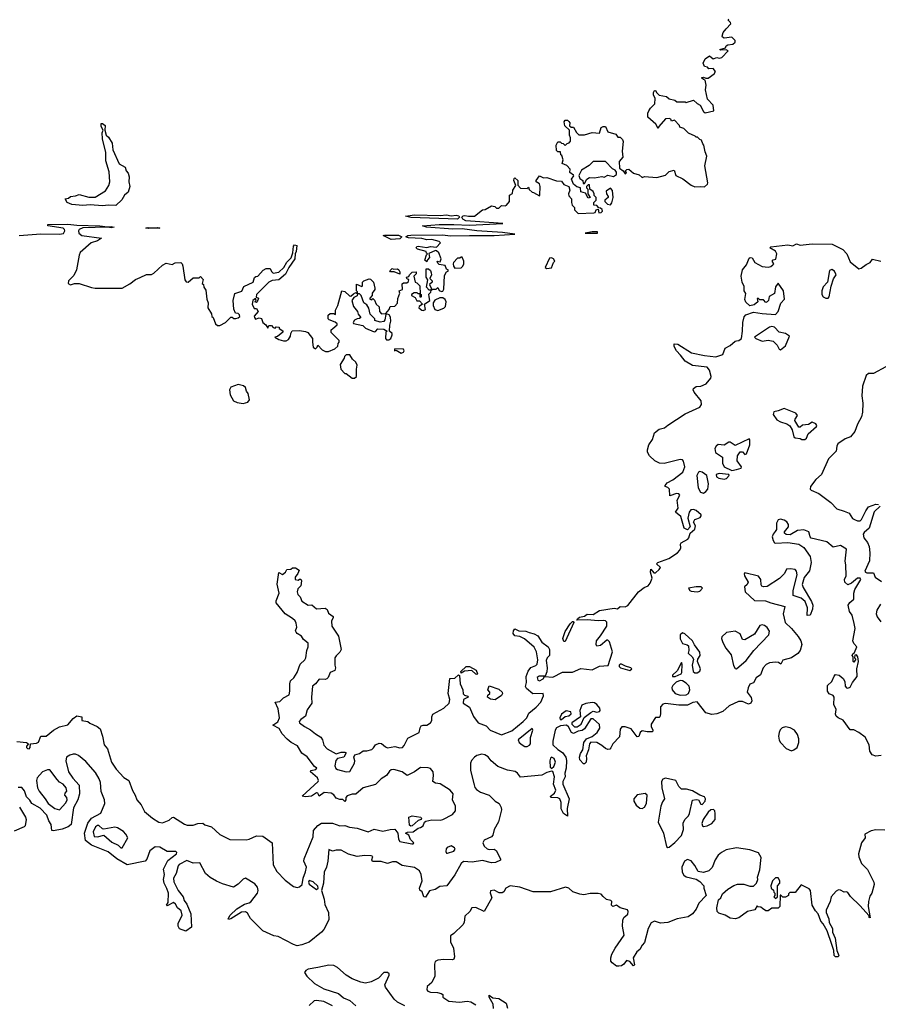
# Model space of a CAD drawing. Extents: x 1980017 to 2252640, y 74400 to 266395.
# Tile 362 of 388: x 2221549 to 2228564, y 200616 to 208659. Entities that reach past the tile are written whole.
import ezdxf

# ---------------------------------------------------------------- set-up
doc = ezdxf.new("R2010")
doc.units = 0

msp = doc.modelspace()

# ---------------------------------------------------------------- linework, layer by layer
at = {"layer": '0CON20XD'}
for points in [[(2224107.5, 206135), (2224142.5, 206165), (2224142.5, 206175), (2224127.7, 206187.7), (2224077, 206207), (2224070, 206215), (2224070, 206245), (2224085, 206260), (2224115, 206260), (2224128.3, 206251.7), (2224130, 206285), (2224147.5, 206325), (2224180, 206445), (2224205, 206438.8), (2224243.6, 206403.6), (2224255, 206400), (2224275, 206420), (2224295, 206430), (2224310, 206420), (2224310, 206435), (2224300, 206445), (2224301.7, 206498.3), (2224345, 206480), (2224350, 206485), (2224350, 206515), (2224360, 206525), (2224405, 206542.5), (2224415, 206540), (2224440, 206515), (2224450, 206465), (2224450, 206455), (2224427.5, 206425), (2224430, 206405), (2224410, 206385), (2224410, 206375), (2224425, 206370), (2224435, 206380), (2224448.3, 206368.3), (2224462.5, 206335), (2224485, 206312.5), (2224490, 206275), (2224505.9, 206255.9), (2224540, 206260), (2224567.7, 206292.3), (2224575, 206316.7), (2224615, 206318.8), (2224637.1, 206342.9), (2224639.1, 206380.9), (2224653.6, 206423.6), (2224650, 206445), (2224677.5, 206455), (2224675, 206500), (2224685, 206510), (2224711.7, 206508.3), (2224725, 206520), (2224727.5, 206537.5), (2224715, 206540), (2224710, 206555), (2224728.3, 206561.7), (2224732.5, 206575), (2224755, 206597.5), (2224788.3, 206598.3), (2224787, 206583), (2224770, 206565), (2224780, 206515), (2224795, 206510), (2224817.5, 206485), (2224820, 206420), (2224830, 206415), (2224830, 206395), (2224825, 206390), (2224820, 206395), (2224820, 206420), (2224805, 206420), (2224797, 206427), (2224773, 206427), (2224750, 206415), (2224750, 206405), (2224779.3, 206389.3), (2224792.5, 206362.5), (2224815, 206362.5), (2224840, 206335), (2224814.1, 206315.9), (2224810, 206305), (2224835, 206286), (2224846.1, 206283.9), (2224865, 206292.5), (2224857.5, 206335), (2224900, 206365), (2224894.1, 206394.1), (2224893, 206417), (2224908.3, 206431.7), (2224910, 206450), (2224895, 206450), (2224873.3, 206475), (2224882.5, 206535), (2224870, 206555), (2224870, 206625), (2224890, 206625), (2224905, 206610), (2224911.7, 206591.7), (2224912.5, 206575), (2224900, 206545), (2224920, 206525), (2224920, 206515), (2224897.5, 206495), (2224910, 206465), (2224910, 206450), (2224922.5, 206457.5), (2224951.7, 206458.3), (2224965, 206470), (2224977, 206447), (2224995, 206437.5), (2225005, 206440), (2225013, 206457), (2225020.7, 206569.3), (2225035, 206600), (2225050, 206605), (2225050, 206615), (2225035, 206620), (2225025, 206650), (2224975, 206660), (2224965, 206670), (2224960, 206685), (2224985, 206680), (2224992.5, 206705), (2224972.5, 206755), (2224955, 206770), (2224945, 206772.5), (2224891.7, 206748.3), (2224897.5, 206715), (2224881.7, 206698.3), (2224875, 206680), (2224860, 206695), (2224872.5, 206737.5), (2224880, 206745), (2224871.7, 206751.7), (2224870, 206765), (2224800, 206785), (2224787.5, 206795), (2224792.5, 206805), (2224805, 206808.8), (2224875, 206797.5), (2224905, 206806.7), (2224955, 206800), (2224987.5, 206835), (2224975, 206846), (2224915, 206862.5), (2224875, 206860.6), (2224835, 206870.6), (2224725, 206878), (2224703.3, 206885), (2224720, 206895), (2224745, 206897.5), (2225005, 206902.3), (2225065, 206893.3), (2225225, 206896.9), (2225425, 206894.6), (2225595, 206907.5), (2225495, 206921.2), (2225284.2, 206934.2), (2225165, 206949.2), (2225088.7, 206948.7), (2224873.2, 206963.2), (2224840, 206975), (2224975.6, 206985.6), (2225095, 206986.9), (2225225, 206979.2), (2225497, 206993), (2225195, 207017.1), (2225168.6, 207028.6), (2225161.2, 207045), (2225172.5, 207057.5), (2225185, 207060.6), (2225215, 207054.2), (2225265, 207054.3), (2225330, 207105), (2225351.7, 207108.3), (2225405, 207137.5), (2225431.7, 207131.7), (2225445, 207120), (2225465, 207120), (2225485, 207140), (2225515, 207137.5), (2225526.4, 207143.6), (2225550, 207175), (2225550, 207225), (2225575, 207240), (2225577.5, 207265), (2225602.5, 207305), (2225586.7, 207345), (2225588.3, 207361.7), (2225595, 207367.5), (2225618.8, 207345), (2225618.3, 207308.3), (2225641.7, 207281.7), (2225695, 207280), (2225705, 207290), (2225711.7, 207271.7), (2225735, 207250), (2225748.3, 207248.3), (2225795, 207220), (2225800, 207225), (2225802.5, 207295), (2225795, 207317.5), (2225770, 207335), (2225770, 207345), (2225795, 207382.5), (2225828.3, 207368.3), (2225855, 207368.8), (2225935, 207343.3), (2225975, 207340), (2225995, 207313.8), (2226035, 207297.5), (2226042.5, 207265), (2226033.3, 207235), (2226035, 207220), (2226057.5, 207195), (2226056.2, 207165), (2226063, 207143), (2226082.5, 207125), (2226083.3, 207105), (2226112.5, 207075), (2226239.3, 207080.7), (2226250, 207085), (2226260, 207105), (2226275, 207110), (2226281.7, 207081.7), (2226300, 207085), (2226310, 207095), (2226308.3, 207108.3), (2226295, 207120), (2226281.7, 207121.7), (2226265, 207140), (2226240, 207145), (2226240, 207165), (2226260, 207185), (2226260, 207205), (2226241.7, 207221.7), (2226242.5, 207235), (2226233.3, 207255), (2226207.5, 207275), (2226205, 207310), (2226195, 207310), (2226180, 207295), (2226180, 207285), (2226190, 207275), (2226190, 207235), (2226210, 207205), (2226195, 207200), (2226173, 207243), (2226132.5, 207252.5), (2226130, 207285), (2226102.3, 207292.3), (2226074.3, 207314.3), (2226057.5, 207355), (2226077, 207383), (2226075, 207390), (2226045, 207410), (2226047, 207437), (2226018.3, 207468.3), (2225980, 207485), (2225990, 207515), (2225978.3, 207548.3), (2225970, 207555), (2225968.3, 207578.3), (2225945, 207580), (2225935, 207590), (2225932.5, 207635), (2225945, 207660), (2225965, 207660), (2225975, 207650), (2225988.3, 207648.3), (2226005, 207630), (2226021.7, 207648.3), (2226038.3, 207651.7), (2226045, 207660), (2226050, 207665), (2226050, 207695), (2226040, 207715), (2226040, 207755), (2226003, 207793), (2225997.5, 207825), (2226005, 207837.5), (2226025, 207837.5), (2226035, 207827.5), (2226042.5, 207815), (2226041.7, 207791.7), (2226055, 207780), (2226075, 207780), (2226097, 207737), (2226118.3, 207718.3), (2226165, 207717.5), (2226225, 207737.5), (2226285, 207732.5), (2226300.7, 207779.3), (2226315, 207787.5), (2226335, 207787.5), (2226353.6, 207743.6), (2226420, 207725), (2226435, 207700), (2226455, 207700), (2226475, 207680), (2226480, 207665), (2226472.5, 207585), (2226476.2, 207535), (2226448.3, 207501.7), (2226450, 207445), (2226480, 207425), (2226495, 207400), (2226507.5, 207405), (2226500, 207425), (2226510, 207435), (2226525, 207436.7), (2226563.8, 207403.8), (2226610.7, 207390.7), (2226635, 207370), (2226655, 207377.5), (2226755, 207370), (2226825, 207390), (2226855, 207420), (2226895, 207430), (2226910, 207385), (2226967.5, 207357.5), (2227035, 207307.5), (2227065, 207293.3), (2227115, 207297.5), (2227145, 207292.5), (2227170, 207315), (2227172.5, 207325), (2227147.5, 207465), (2227162.5, 207545), (2227148.3, 207578.3), (2227140, 207635), (2227130, 207645), (2227120, 207675), (2227105, 207680), (2227088.3, 207698.3), (2227075, 207700), (2227068.3, 207708.3), (2227013, 207733), (2226975, 207770), (2226941.7, 207781.7), (2226940, 207795), (2226898.3, 207838.3), (2226875, 207830), (2226870, 207845), (2226855, 207852.5), (2226825, 207848.8), (2226770, 207785), (2226765, 207770), (2226746.4, 207806.4), (2226682.5, 207862.5), (2226682.5, 207895), (2226690, 207915), (2226703.6, 207936.4), (2226739.3, 207970.7), (2226740, 208015), (2226727.5, 208045), (2226727.5, 208065), (2226735, 208080), (2226745, 208080), (2226755, 208060), (2226773, 208043), (2226835, 208030), (2226855, 208012.5), (2226901.7, 208001.7), (2226918.3, 207988.3), (2226985, 207987.5), (2226995, 207982.5), (2227055, 208002.5), (2227083.6, 207973.6), (2227109.3, 207959.3), (2227135, 207910), (2227148.3, 207898.3), (2227220, 207915), (2227215, 207960), (2227168.3, 208008.3), (2227152.5, 208085), (2227157.5, 208125), (2227150, 208165), (2227135, 208170), (2227120, 208185), (2227135, 208190), (2227155, 208180), (2227175, 208180), (2227223.1, 208216.9), (2227234, 208235), (2227215, 208260), (2227178.3, 208258.3), (2227170, 208270), (2227145, 208277.5), (2227133, 208303), (2227150.4, 208339.5), (2227185, 208362.5), (2227215, 208340), (2227245, 208350), (2227265, 208344), (2227285, 208350), (2227337.5, 208405), (2227321.7, 208411.7), (2227275, 208410), (2227270, 208415), (2227315, 208430), (2227322.5, 208445), (2227336, 208454), (2227375, 208460), (2227395.8, 208474.2), (2227395, 208487.5), (2227366.4, 208516.4), (2227305, 208507.5), (2227290, 208515), (2227287.5, 208525), (2227296.7, 208555), (2227320, 208585), (2227360, 208625), (2227357.5, 208635), (2227337.5, 208655), (2227342.5, 208665)], [(2222225, 207137.3), (2222125, 207146.4), (2222065, 207141), (2221975, 207150.4), (2221936.7, 207165), (2221920, 207195), (2221948.8, 207201.2), (2221964.2, 207215.8), (2222005, 207220), (2222035, 207231.2), (2222115, 207209.2), (2222165, 207210), (2222249.1, 207260.9), (2222276, 207304), (2222286.2, 207335), (2222280.6, 207415), (2222252.3, 207505), (2222252.1, 207575), (2222224.2, 207685.8), (2222223.9, 207733.9), (2222230, 207755), (2222214.3, 207785.7), (2222215, 207810), (2222225, 207810), (2222246.9, 207795), (2222245.8, 207755), (2222255.8, 207715.8), (2222275, 207699.2), (2222305, 207650.8), (2222309.4, 207595), (2222361.4, 207481.4), (2222410, 207455), (2222420, 207425), (2222435.5, 207405.5), (2222443.3, 207375), (2222441.5, 207335), (2222449.2, 207295), (2222435, 207250), (2222405, 207226.7), (2222383.2, 207186.8), (2222335, 207141.1), (2222275, 207144.6), (2222225, 207137.3)], [(2226165, 207320), (2226182.5, 207355), (2226205, 207370), (2226245, 207366.2), (2226305, 207377.5), (2226325, 207371.2), (2226355, 207387.5), (2226400.9, 207379.1), (2226426.2, 207395), (2226423.9, 207413.9), (2226415, 207430), (2226391.7, 207441.7), (2226335, 207500), (2226235, 207500), (2226203, 207467), (2226140.4, 207429.5), (2226116.7, 207385), (2226125, 207362.5), (2226150, 207345), (2226151.7, 207321.7), (2226165, 207320)], [(2226375, 207147.5), (2226387.5, 207162.5), (2226398, 207205), (2226392.3, 207262.3), (2226375, 207282.5), (2226342, 207258), (2226343.8, 207235), (2226357.5, 207215), (2226357.5, 207205), (2226330, 207185), (2226330, 207175), (2226350.7, 207150.7), (2226375, 207147.5)], [(2225125, 207030.6), (2224745, 207043.5), (2224700, 207055), (2224775, 207065.6), (2224985, 207058.9), (2225035, 207063.5), (2225075, 207057.3), (2225115, 207061.2), (2225136.2, 207056.2), (2225142, 207045), (2225125, 207030.6)], [(2221545, 206896.5), (2221721.2, 206908.8), (2221875, 206906.2), (2221906.6, 206913.4), (2221918.9, 206935), (2221916.2, 206946.2), (2221905, 206954.6), (2221780, 206975), (2221780, 206985), (2221942.7, 206987.3), (2222015, 206981.5), (2222203.8, 206976.2), (2222265, 206966), (2222295, 206970.5), (2222320, 206965), (2222295, 206958.9), (2222265, 206964.6), (2222065, 206958.4), (2222035.4, 206945), (2222030.3, 206935), (2222032.5, 206915), (2222056.4, 206896.4), (2222217.5, 206875), (2222185, 206853.6), (2222133.8, 206836.2), (2222043.9, 206756.1), (2222034, 206735), (2222013.8, 206615), (2221990.7, 206569.3), (2221947.5, 206525), (2221943.6, 206503.6), (2221965, 206493.8), (2221997, 206503), (2222035, 206503.3), (2222135, 206470), (2222165, 206466), (2222385, 206466.7), (2222448.3, 206501.7), (2222493.9, 206536.1), (2222532.5, 206552.5), (2222583.6, 206576.4), (2222625, 206577.5), (2222645, 206587.5), (2222715, 206652.5), (2222745, 206670), (2222795, 206660), (2222818.3, 206671.7), (2222866.1, 206676.1), (2222876.7, 206665), (2222882.5, 206645), (2222897.5, 206535), (2222907.7, 206517.7), (2222925.7, 206514.3), (2222965, 206550), (2223015, 206550), (2223025, 206560), (2223047, 206537), (2223040, 206505), (2223050, 206495), (2223052.5, 206475), (2223069.3, 206449.3), (2223077, 206377), (2223087.5, 206345), (2223086.7, 206305), (2223117, 206257), (2223120, 206235), (2223130, 206225), (2223150, 206175), (2223165, 206160), (2223185, 206160), (2223230, 206185), (2223275, 206230), (2223285, 206230), (2223298.3, 206218.3), (2223315, 206217.5), (2223335, 206223.3), (2223346.7, 206235), (2223345, 206247.5), (2223335, 206257.5), (2223311.7, 206261.7), (2223297.5, 206295), (2223293.3, 206365), (2223307, 206423), (2223365, 206440), (2223380.4, 206479.5), (2223456.2, 206513.8), (2223467, 206553), (2223478.3, 206561.7), (2223495, 206562.5), (2223538.3, 206611.7), (2223562.3, 206627.7), (2223595, 206627.5), (2223605, 206602.5), (2223619.6, 206589.5), (2223665, 206596.7), (2223706.2, 206635), (2223730.9, 206679.1), (2223765.7, 206714.3), (2223780, 206755), (2223785, 206810), (2223795, 206818.6), (2223813.3, 206815), (2223808, 206765), (2223799.2, 206745), (2223798, 206705), (2223748, 206635), (2223719.5, 206580.5), (2223665, 206532.9), (2223612.5, 206527.5), (2223585, 206516), (2223483.3, 206415), (2223481.7, 206391.7), (2223500, 206385), (2223490, 206355), (2223485, 206350), (2223470, 206355), (2223480, 206365), (2223475, 206380), (2223452.5, 206365), (2223447.5, 206335), (2223465, 206300), (2223485, 206300), (2223497.5, 206275), (2223465, 206236.7), (2223466.2, 206225), (2223475, 206212.5), (2223505, 206223.3), (2223525, 206217.5), (2223536.7, 206185), (2223560, 206165), (2223575, 206140), (2223585, 206160), (2223605, 206160), (2223620, 206145), (2223635, 206140), (2223645, 206150), (2223668.3, 206148.3), (2223670, 206135), (2223698.3, 206118.3), (2223697.5, 206105), (2223655, 206070), (2223632.5, 206065), (2223665, 206047.5), (2223705, 206036.7), (2223725, 206036.2), (2223743.9, 206046.1), (2223762.5, 206075), (2223763.6, 206096.4), (2223775, 206117.5), (2223835, 206120), (2223885, 206112.5), (2223903, 206103), (2223942.5, 206055), (2223940, 206025), (2223947.5, 205985), (2223965, 205970), (2223980, 205985), (2223985, 206000), (2224020.7, 205960.7), (2224048.3, 205948.3), (2224071.7, 205948.3), (2224125, 205970), (2224148.3, 205991.7), (2224150, 206015), (2224160, 206025), (2224158.3, 206038.3), (2224093, 206103), (2224092.5, 206125), (2224107.5, 206135)], [(2222695, 206954.5), (2222580, 206955), (2222595, 206962.5), (2222605, 206956.7), (2222675, 206960), (2222695, 206954.5)], [(2224585, 206863.3), (2224520, 206895), (2224530.8, 206899.2), (2224645, 206898.5), (2224670, 206885), (2224655, 206868.8), (2224585, 206863.3)], [(2226265, 206914.3), (2226270, 206915), (2226270, 206925), (2226265, 206925.8), (2226225, 206925.7), (2226170, 206915), (2226265, 206914.3)], [(2225257.5, 202967.5), (2225294.7, 202914.7), (2225361.2, 202891.2), (2225393.3, 202855), (2225485, 202818.1), (2225569.7, 202850.3), (2225663.3, 202925), (2225692.5, 202955), (2225707.5, 202995), (2225767.7, 203042.3), (2225806.6, 203083.4), (2225828.5, 203135), (2225825, 203153.8), (2225740.9, 203150.9), (2225689.2, 203195), (2225681.2, 203211.2), (2225689.6, 203245), (2225688.2, 203295), (2225702.6, 203337.4), (2225725, 203366.2), (2225767.1, 203382.9), (2225777.3, 203395), (2225781.1, 203431.1), (2225772.2, 203495), (2225752.3, 203532.3), (2225672.4, 203602.4), (2225635, 203619.2), (2225595.7, 203625.7), (2225580.8, 203645), (2225582.9, 203667.1), (2225595, 203682.5), (2225627.8, 203667.8), (2225685, 203664.3), (2225711.8, 203651.8), (2225753.4, 203643.4), (2225781.8, 203625), (2225814.8, 203574.8), (2225866.1, 203536.1), (2225876.8, 203515), (2225877.1, 203465), (2225858.1, 203445), (2225851.2, 203425), (2225858.7, 203365), (2225855, 203331.2), (2225843, 203297), (2225794.1, 203295.9), (2225775.7, 203285), (2225781.9, 203265), (2225795, 203258.1), (2225825.8, 203275), (2225837.5, 203292.5), (2225905, 203289.2), (2225985, 203328.9), (2226065, 203328.7), (2226135, 203357.7), (2226225, 203346.9), (2226285, 203377.5), (2226356.2, 203383.8), (2226392.5, 203495), (2226367.2, 203577.3), (2226355, 203590), (2226345, 203591.4), (2226295, 203545.8), (2226265, 203541.2), (2226258, 203555), (2226261.2, 203585), (2226295.7, 203625), (2226347.1, 203705), (2226345, 203736.7), (2226335, 203747.5), (2226315, 203752), (2226275, 203747.1), (2226185, 203756.7), (2226105, 203752.5), (2226100, 203755), (2226107.5, 203765), (2226122.3, 203777.7), (2226162.5, 203787.5), (2226185, 203802.5), (2226235, 203801.2), (2226285, 203833.3), (2226405, 203850.8), (2226432.5, 203847.5), (2226454.3, 203865.7), (2226495, 203863.8), (2226517.3, 203872.7), (2226604.3, 203985.7), (2226650.4, 204019.5), (2226682.9, 204035), (2226700.6, 204055), (2226716.1, 204096.1), (2226703.3, 204145), (2226705, 204170), (2226731.2, 204141.2), (2226745, 204140), (2226775, 204166.7), (2226783.8, 204185), (2226752.5, 204215), (2226763.3, 204225), (2226852.4, 204257.6), (2226923.3, 204305), (2226943.5, 204325), (2226950, 204345), (2226948.1, 204375), (2226954.3, 204385), (2227007.1, 204415), (2227015.6, 204425), (2227026, 204464), (2227065, 204496.7), (2227071.2, 204525), (2227053.3, 204555), (2227064.1, 204575.9), (2227082, 204582), (2227108, 204592), (2227117.1, 204605), (2227116, 204615), (2227075, 204650.8), (2227055, 204657.8), (2227033.8, 204656.2), (2227018.1, 204635), (2227007.5, 204587.5), (2227027.5, 204515), (2227005, 204492.5), (2226978.8, 204505), (2226951.4, 204601.4), (2226908, 204635), (2226930.3, 204669.7), (2226922, 204735), (2226942.5, 204775), (2226935.8, 204785.8), (2226915, 204788.8), (2226860, 204770), (2226858, 204825), (2226845, 204838.8), (2226823.3, 204845), (2226822, 204855), (2226838.6, 204875), (2226885, 204900), (2226967.8, 204962.2), (2226982.7, 205005), (2226973.8, 205053.8), (2226965, 205062.9), (2226945, 205066.4), (2226815, 205034.1), (2226777, 205037), (2226738, 205055), (2226695, 205096.2), (2226679.4, 205125), (2226678.1, 205145), (2226688.6, 205185), (2226719.4, 205230.6), (2226735.7, 205285), (2226775, 205312.9), (2226817.5, 205325), (2226845, 205348), (2226985, 205438.5), (2227105.7, 205495), (2227118.9, 205515), (2227117.5, 205545), (2227060, 205615), (2227051.2, 205635), (2227053.8, 205645), (2227075, 205663.8), (2227115, 205666), (2227157.5, 205685), (2227195, 205730), (2227200, 205745), (2227185.5, 205795), (2227165, 205819.5), (2227045, 205834.4), (2226985, 205868.6), (2226948.9, 205918.9), (2226915, 205953.3), (2226895, 205990), (2226895, 206010), (2226925, 206007.5), (2227037.4, 205937.4), (2227145, 205915.4), (2227235.5, 205904.5), (2227295, 205923.8), (2227314.2, 205975.8), (2227355, 205997.8), (2227395, 206034), (2227405, 206036.7), (2227425, 206038), (2227447.5, 206055), (2227455.8, 206115), (2227456.7, 206185), (2227469.4, 206230.6), (2227483.1, 206246.9), (2227545, 206269.2), (2227615, 206257.5), (2227725, 206251.2), (2227745.8, 206275), (2227767.5, 206342.5), (2227796.7, 206375), (2227788.8, 206445), (2227745, 206507.5), (2227723, 206477), (2227717, 206423), (2227673.6, 206396.4), (2227667.5, 206365), (2227657, 206353), (2227645, 206350), (2227625, 206370), (2227595, 206370), (2227585, 206380), (2227575, 206380), (2227580, 206355), (2227550.7, 206329.3), (2227515, 206322.5), (2227481.7, 206351.7), (2227473.3, 206373.3), (2227481.7, 206421.7), (2227467.5, 206445), (2227469.3, 206479.3), (2227453.3, 206515), (2227443.3, 206565), (2227453.8, 206615), (2227486.2, 206655), (2227509.3, 206710.7), (2227517, 206717), (2227533, 206713), (2227555, 206676.2), (2227615, 206643.1), (2227665, 206637.5), (2227686.8, 206643.2), (2227702.5, 206655), (2227710, 206665), (2227697.5, 206685), (2227705, 206697.5), (2227727, 206703), (2227736.2, 206745), (2227725, 206767.5), (2227677.5, 206795), (2227685, 206802.5), (2227825, 206818.7), (2227865, 206812), (2227895, 206827.5), (2227925, 206817.5), (2228025, 206826.9), (2228186.7, 206825), (2228275, 206782.9), (2228306.5, 206746.5), (2228335, 206680.9), (2228405, 206624.6), (2228425, 206629.4), (2228465, 206660.3), (2228499.1, 206675), (2228517.5, 206702.5), (2228585, 206687.4)], [(2225105, 206630), (2225155, 206632.5), (2225170, 206645), (2225177.5, 206665), (2225177.5, 206685), (2225165, 206720), (2225155, 206720), (2225145, 206710), (2225125, 206710), (2225093.6, 206676.4), (2225090, 206665), (2225092.5, 206645), (2225105, 206630)], [(2225855, 206627.5), (2225895, 206632.5), (2225910, 206675), (2225920, 206685), (2225910, 206705), (2225895, 206712.5), (2225878.3, 206711.7), (2225842.5, 206635), (2225855, 206627.5)], [(2224655, 206580), (2224609.3, 206599.3), (2224578.3, 206598.3), (2224573, 206607), (2224592.5, 206627.5), (2224605, 206620), (2224635, 206622.5), (2224647.5, 206615), (2224655, 206600), (2224655, 206580)], [(2228155, 206384), (2228163.8, 206395), (2228178.8, 206481.2), (2228198.3, 206541.7), (2228220, 206575), (2228206.7, 206605), (2228185, 206618.8), (2228165, 206610), (2228150, 206515), (2228115, 206476.7), (2228102, 206445), (2228103.8, 206415), (2228113.8, 206395), (2228135, 206384.3), (2228155, 206384)], [(2224565, 206042.5), (2224580, 206055), (2224592.5, 206085), (2224592.5, 206095), (2224570, 206115), (2224573, 206163), (2224582.5, 206195), (2224578.8, 206228.8), (2224568.3, 206248.3), (2224555, 206253.3), (2224540.7, 206249.3), (2224533.3, 206206.7), (2224525, 206193.3), (2224495, 206187.5), (2224451.7, 206201.7), (2224450, 206215), (2224413, 206253), (2224401.7, 206301.7), (2224385, 206330), (2224360, 206345), (2224340, 206405), (2224325, 206420), (2224310, 206420), (2224306.4, 206403.6), (2224280, 206390), (2224262.5, 206365), (2224277.5, 206315), (2224310, 206275), (2224314.1, 206254.1), (2224336.2, 206225), (2224325, 206216.7), (2224305, 206216.2), (2224285, 206203.3), (2224273.3, 206185), (2224277, 206177), (2224351.7, 206161.7), (2224375, 206140), (2224445, 206110), (2224455, 206112.5), (2224475, 206132.5), (2224525, 206130), (2224550, 206115), (2224540, 206105), (2224537.5, 206055), (2224545, 206043.3), (2224565, 206042.5)], [(2224965, 206282.5), (2225015, 206302.5), (2225027.5, 206315), (2225033.3, 206355), (2225025, 206372.5), (2225005, 206387.5), (2224983, 206387), (2224941.7, 206368.3), (2224927.5, 206345), (2224926.7, 206325), (2224941.7, 206291.7), (2224965, 206282.5)], [(2227765, 205963.3), (2227805, 205994.3), (2227840, 206075), (2227805, 206096.7), (2227755, 206106), (2227715, 206148), (2227695, 206152), (2227675, 206146), (2227553.8, 206065), (2227563.3, 206055), (2227615, 206031.9), (2227665, 206040), (2227705, 206032.5), (2227739.1, 205999.1), (2227755, 205967.5), (2227765, 205963.3)], [(2224285, 205730), (2224300, 205745), (2224300, 205805), (2224307, 205837), (2224295, 205860), (2224267, 205887), (2224245, 205920), (2224215, 205920), (2224201.7, 205908.3), (2224200, 205895), (2224168.3, 205841.7), (2224173, 205803), (2224205, 205770), (2224215, 205770), (2224265, 205730), (2224285, 205730)], [(2224665, 205934), (2224686.1, 205943.9), (2224690, 205955), (2224685, 205968.8), (2224615, 205970), (2224610, 205965), (2224610, 205955), (2224625, 205960), (2224665, 205934)], [(2228625, 205824), (2228525, 205768.5), (2228485, 205767.5), (2228465, 205752), (2228434.7, 205665), (2228429.1, 205585), (2228438.8, 205525), (2228436.2, 205453.8), (2228427.7, 205415), (2228394.7, 205355), (2228373.2, 205295), (2228338.1, 205251.9), (2228294.5, 205235), (2228234.4, 205195), (2228224.2, 205175), (2228218.8, 205135), (2228157.7, 205072.3), (2228100, 204945), (2228055, 204901.5), (2228010.8, 204845), (2228008.1, 204825), (2228015, 204815.8), (2228078.3, 204788.3), (2228175.2, 204715.2), (2228225, 204664.4), (2228285.4, 204645.4), (2228325, 204628.9), (2228354.5, 204585), (2228370, 204575), (2228395, 204565.5), (2228415, 204565.5), (2228427.7, 204575), (2228462.1, 204648), (2228485, 204678.5), (2228545, 204701.9), (2228565, 204698.6)], [(2223375, 205523.3), (2223412.5, 205535), (2223426.1, 205553.9), (2223416.4, 205606.4), (2223402.5, 205625), (2223393, 205653), (2223377, 205667), (2223335, 205680), (2223272.7, 205657.3), (2223262.5, 205635), (2223268.8, 205595), (2223295, 205546.7), (2223325, 205531.2), (2223375, 205523.3)], [(2227938.3, 205228.3), (2227965, 205230), (2227978.3, 205241.7), (2227990, 205275), (2228060, 205335), (2228062.5, 205345), (2228055, 205356.7), (2228025, 205372.5), (2227995, 205352.5), (2227945, 205346.2), (2227925, 205330), (2227915, 205330), (2227883.6, 205383.6), (2227884.1, 205395.9), (2227903.3, 205425), (2227891.2, 205445), (2227796, 205484), (2227747.4, 205462.6), (2227710, 205455), (2227705.7, 205435), (2227735, 205390.6), (2227765, 205373.3), (2227817.9, 205357.9), (2227840.8, 205340.8), (2227859.6, 205309.5), (2227875, 205251.2), (2227885, 205244.2), (2227927, 205237), (2227938.3, 205228.3)], [(2227367, 204977), (2227405, 204984.4), (2227442.5, 204995), (2227446.7, 205005), (2227410, 205055), (2227412.5, 205095), (2227435, 205130), (2227455, 205127.5), (2227475, 205107.5), (2227488.3, 205111.7), (2227515.6, 205185), (2227515.9, 205225.9), (2227510, 205235), (2227395, 205180), (2227355, 205208.8), (2227342.3, 205207.7), (2227305, 205182.5), (2227255, 205188.8), (2227238.8, 205175), (2227228.8, 205155), (2227235, 205123.3), (2227290, 205085), (2227291.2, 205035), (2227306.1, 205006.1), (2227367, 204977)], [(2227135, 204792), (2227155, 204804.2), (2227171.1, 204825), (2227177.7, 204867.7), (2227162.5, 204935), (2227125, 204963.3), (2227105, 204967.5), (2227095, 204962.5), (2227082, 204935), (2227092.5, 204835), (2227110.4, 204800.5), (2227135, 204792)], [(2227305, 204906), (2227325, 204910), (2227346.7, 204935), (2227342.5, 204942.5), (2227265, 204952.5), (2227240, 204945), (2227242.5, 204925), (2227260, 204915), (2227305, 204906)], [(2228580, 204685), (2228530.9, 204639.1), (2228488.9, 204505), (2228448.8, 204471.2), (2228439.3, 204455), (2228446.7, 204425), (2228475, 204388.5), (2228490, 204355), (2228496.2, 204305), (2228491.5, 204238.5), (2228454.7, 204155), (2228458.9, 204145), (2228470.4, 204140.4), (2228525, 204140), (2228538, 204105), (2228590.9, 204070.9)], [(2228587.9, 202647.9), (2228545, 202642), (2228514, 202655), (2228495, 202682.5), (2228490, 202735), (2228457.1, 202797.1), (2228405.5, 202835.5), (2228365, 202856.7), (2228335, 202857.5), (2228275.9, 202935.9), (2228237.5, 202955), (2228220.7, 202970.7), (2228213.3, 202985), (2228218.8, 203025), (2228200, 203065), (2228204.2, 203125), (2228195, 203138.6), (2228162.9, 203152.9), (2228150, 203175), (2228150.3, 203219.7), (2228185, 203253.3), (2228202.9, 203297.1), (2228215, 203310), (2228245, 203303.8), (2228276.4, 203276.4), (2228291.7, 203251.7), (2228293.3, 203215), (2228305, 203200), (2228315, 203198), (2228335, 203206.7), (2228353.8, 203245), (2228392.9, 203295), (2228389.4, 203355), (2228403.3, 203415), (2228396.7, 203455), (2228385, 203470), (2228371.7, 203468.3), (2228370, 203445), (2228380, 203435), (2228365, 203410), (2228360, 203415), (2228360, 203455), (2228350, 203465), (2228355, 203480), (2228370, 203490), (2228387.5, 203535), (2228365, 203562.5), (2228356.7, 203585), (2228375.7, 203685), (2228367.9, 203727.9), (2228350.4, 203795), (2228328.2, 203825), (2228318.7, 203875), (2228332.2, 203897.8), (2228365.6, 203925), (2228363.8, 203975), (2228372.9, 204005), (2228420.7, 204085), (2228415, 204096.8), (2228395, 204097.6), (2228345, 204057.3), (2228315, 204042), (2228291.8, 204065), (2228289.1, 204085), (2228301.5, 204115), (2228299.2, 204205), (2228292.9, 204235), (2228303.3, 204335), (2228255, 204364), (2228195, 204351.4), (2228145, 204394.5), (2228015, 204424), (2228006.2, 204435), (2227995.6, 204475), (2227955, 204492.5), (2227904.5, 204485.5), (2227845, 204450.8), (2227812.3, 204452.3), (2227798.8, 204465), (2227798.8, 204475), (2227830, 204515), (2227830, 204535), (2227817.7, 204557.7), (2227795, 204571.2), (2227765, 204577.5), (2227745, 204572.5), (2227733.8, 204546.2), (2227731.9, 204495), (2227721.7, 204478.3)], [(2227721.7, 204478.3), (2227705, 204457.5), (2227697.5, 204435), (2227704.3, 204404.3), (2227716.4, 204386.4), (2227725, 204382.5), (2227825, 204387.5), (2227915, 204374.3), (2227956.2, 204346.2), (2228008.9, 204275), (2228016.5, 204225), (2228002.6, 204157.4), (2227958.2, 204101.8), (2227943.1, 204045), (2227949.7, 204019.7), (2228018.9, 203905), (2228028.5, 203875), (2228027.5, 203845), (2228007.5, 203795), (2227982, 203792), (2227985.6, 203855), (2227966.4, 203906.4), (2227935, 203934.3), (2227867.5, 203955), (2227869.2, 203995), (2227901.2, 204125), (2227896.7, 204155), (2227885, 204167.5), (2227845, 204173.3), (2227815, 204170), (2227796.7, 204135), (2227757.5, 204095), (2227655, 204030), (2227625, 204026.2), (2227612.3, 204032.3), (2227607, 204043), (2227604.2, 204085), (2227585, 204113.8), (2227475, 204140), (2227468.3, 204131.7), (2227470, 204115), (2227500, 204065), (2227493.3, 204045), (2227470, 204025), (2227475.7, 203985), (2227553.1, 203913.1), (2227641.9, 203911.9), (2227685, 203894.4), (2227800, 203865), (2227788.2, 203805), (2227802.7, 203735), (2227855.3, 203685.3), (2227909.7, 203619.7), (2227931.1, 203585), (2227938.5, 203555), (2227925.3, 203504.8), (2227907.6, 203482.4), (2227855, 203445.3), (2227785, 203426.7), (2227767.5, 203395), (2227748.6, 203408.6), (2227725, 203410.4), (2227675, 203405.3), (2227648.1, 203391.9), (2227623.8, 203365), (2227602.8, 203307.2), (2227567.3, 203282.7), (2227545, 203241.2), (2227515, 203230), (2227501.7, 203201.7), (2227491.9, 203165), (2227525, 203122.5), (2227530.8, 203095), (2227523.9, 203076.1), (2227505, 203066.7), (2227455, 203088.9), (2227420.9, 203089.1), (2227345, 203053.3), (2227295, 203006.7), (2227245, 202987.9), (2227205, 202984.6), (2227155, 202997.8), (2227085, 203086.7), (2227048.9, 203081.1), (2227005, 203060), (2226935, 203060), (2226825, 203071.8), (2226802.9, 203067.1), (2226784.6, 203045), (2226785, 202990), (2226778.6, 202965), (2226775, 202960), (2226745, 202960), (2226709.6, 202905), (2226709.1, 202885), (2226721.4, 202855), (2226718.1, 202841.9), (2226675, 202841.5), (2226635, 202849.5), (2226617.8, 202835), (2226606.9, 202803.1), (2226595, 202800), (2226545, 202865.4), (2226495, 202882.1), (2226468.3, 202881.7), (2226455.7, 202864.3), (2226449.1, 202800.9), (2226396, 202745), (2226379.2, 202710.8), (2226370.7, 202699.3), (2226355, 202696.7), (2226334.3, 202704.3), (2226305, 202730), (2226265, 202753.3), (2226215, 202756), (2226204.2, 202745), (2226197.5, 202695), (2226176.2, 202645), (2226181.2, 202625), (2226177.5, 202595), (2226165, 202580), (2226155, 202580), (2226124.3, 202614.3), (2226122, 202635), (2226131.4, 202665), (2226150, 202695), (2226158.6, 202755), (2226180, 202785), (2226225, 202804.4), (2226266.2, 202835), (2226287.9, 202872.1), (2226285, 202901.2), (2226235, 202947.1), (2226215, 202949.2), (2226165, 202867.1), (2226145, 202852.2), (2226112.9, 202847.1), (2226075, 202826.9), (2226057.5, 202835), (2226033.6, 202883.6), (2226016.4, 202896.4), (2225968.8, 202891.2), (2225935, 202874.3), (2225923.4, 202856.6), (2225903.7, 202766.3), (2225905, 202736.2), (2225945, 202697.3), (2225985, 202673.5), (2226010.4, 202635), (2226017.5, 202607.5), (2226014.7, 202545), (2226002.8, 202505), (2226005.4, 202474.6), (2225985.4, 202435), (2225987.3, 202415), (2226038.5, 202295), (2226021.2, 202215), (2226025, 202152.5), (2225993.3, 202175), (2225972.5, 202212.5), (2225973.3, 202265), (2225962, 202295), (2225945, 202302.9), (2225890, 202305), (2225883, 202313), (2225918.5, 202341.5), (2225928.9, 202365), (2225910.8, 202415), (2225918.5, 202475), (2225905, 202516.7), (2225895, 202520), (2225855, 202508.9), (2225815, 202487.9), (2225640.8, 202470.8), (2225615.6, 202505), (2225597.4, 202517.4), (2225535, 202529.3), (2225455, 202557.9), (2225400.8, 202605), (2225377.9, 202637.9), (2225350, 202655), (2225325, 202658.1), (2225285, 202647.8), (2225265, 202635.6), (2225241.3, 202608.7), (2225233.1, 202585), (2225231.9, 202525), (2225260.9, 202409.1), (2225267.1, 202387.1), (2225281.3, 202371.3), (2225315, 202348.5), (2225385.3, 202325.3), (2225434.3, 202275), (2225466.4, 202256.4), (2225483.4, 202223.4), (2225486.5, 202205), (2225462.3, 202107.7), (2225425.6, 202045), (2225415, 201997.5), (2225402.5, 201985), (2225345, 201958.1), (2225333.3, 201935), (2225345, 201908), (2225367.2, 201887.2), (2225385, 201880.6), (2225425, 201882), (2225441.2, 201871.2), (2225476.7, 201805), (2225476.1, 201793.9), (2225437.5, 201775), (2225405, 201770.6), (2225330.3, 201790.3), (2225245, 201776.2), (2225175, 201782.5), (2225155, 201767.5), (2225105, 201673.3), (2225040, 201585), (2224981.5, 201578.5), (2224943.3, 201555), (2224896.4, 201543.6), (2224865, 201492.5), (2224850, 201495), (2224836.7, 201535), (2224819.3, 201549.3), (2224816.2, 201563.8), (2224837.1, 201625), (2224830, 201675), (2224814.5, 201705), (2224775, 201732.7), (2224675, 201749.6), (2224625, 201780.4), (2224595, 201779.5), (2224555, 201765.7), (2224503.3, 201783.3), (2224432.3, 201782.3), (2224426.7, 201795), (2224433.3, 201823.3), (2224420, 201830), (2224365, 201831.5), (2224305, 201822), (2224235, 201841.6), (2224175, 201874.7), (2224135, 201875.4), (2224105, 201867.5), (2224075, 201880), (2224067.3, 201785), (2224056.6, 201735), (2224037.3, 201695), (2224031.3, 201605), (2224014.3, 201545.7), (2224035.3, 201475), (2224041.2, 201431.2), (2224072.5, 201365), (2224075.3, 201305), (2224035, 201225.8), (2224014.4, 201205), (2223915, 201124.2), (2223855, 201101.2), (2223815, 201094), (2223785, 201104.4), (2223660.8, 201170.8), (2223624.8, 201174.8), (2223535, 201216.7), (2223435, 201315.8), (2223409.6, 201359.6), (2223395, 201371.1), (2223360.2, 201369.8), (2223275, 201314.4), (2223255, 201307.5), (2223252.5, 201315), (2223267.5, 201345), (2223321.9, 201395), (2223385, 201434.4), (2223425, 201443.5), (2223437.1, 201452.9), (2223491.8, 201525), (2223496.4, 201545), (2223492.4, 201572.4), (2223470.3, 201600.2), (2223395, 201646.5), (2223375, 201639.4), (2223335, 201596.7), (2223295, 201572.9), (2223205, 201600.4), (2223156.9, 201623.1), (2223105, 201652.5), (2223066.2, 201685), (2223021.9, 201771.9), (2222965, 201769.2), (2222915, 201790), (2222852.7, 201757.3), (2222844, 201746), (2222828, 201685), (2222806.8, 201645), (2222807.3, 201617.3), (2222842.5, 201545), (2222884.4, 201495), (2222891.9, 201465), (2222915.6, 201435), (2222946.3, 201353.7), (2222953.8, 201245), (2222905, 201213.3), (2222855, 201232.5), (2222844, 201255), (2222844.1, 201275.9), (2222877.1, 201345), (2222869.1, 201379.1), (2222838.6, 201405), (2222821.4, 201435), (2222806.6, 201446.6), (2222755, 201420), (2222747.5, 201425), (2222762.5, 201447.5), (2222764, 201525), (2222752.3, 201562.3), (2222728.1, 201605), (2222723.9, 201635), (2222731.9, 201675), (2222725, 201720), (2222758.9, 201791.1), (2222829.2, 201845), (2222832, 201855), (2222824.2, 201864.2), (2222755, 201864.5), (2222695, 201900), (2222655, 201902.7), (2222611.2, 201868.8), (2222587.5, 201802.5), (2222574.3, 201785.7), (2222426.4, 201756.4), (2222341.4, 201805), (2222270.4, 201860.5), (2222135.7, 201915), (2222086.9, 201955), (2222078.2, 202015), (2222104.7, 202095.3), (2222134.7, 202135.3), (2222212.7, 202177.3), (2222243.5, 202255), (2222240.5, 202285), (2222215.5, 202355), (2222208.2, 202428.2), (2222197.9, 202457.9), (2222169.2, 202509.2), (2222089.8, 202599.8), (2222028.8, 202648.8), (2222005, 202660), (2221985, 202660), (2221957.8, 202652.2), (2221931.2, 202635), (2221927.1, 202605), (2221948, 202515), (2221982.5, 202462.5), (2222036.1, 202406.1), (2222038.2, 202335), (2222022.9, 202285), (2221988.9, 202221.1), (2221969.1, 202085), (2221946, 202065), (2221895, 202046.5), (2221825, 202032), (2221812.5, 202035), (2221806.7, 202085), (2221786.5, 202115), (2221770.6, 202160.6), (2221717.2, 202217.2), (2221648.6, 202255), (2221633, 202283), (2221605, 202312), (2221588.9, 202358.9), (2221566.7, 202386.7), (2221535, 202387.1)], [(2221525, 202761.9), (2221604, 202754), (2221620, 202745), (2221604, 202725), (2221604.3, 202714.3), (2221613.3, 202705), (2221625, 202703.3), (2221633.3, 202715), (2221636.7, 202743.3), (2221685, 202750), (2221701.9, 202758.1), (2221722.4, 202807.6), (2221765, 202807.5), (2221825, 202854.4), (2221875, 202881.5), (2221941.2, 202898.8), (2221985, 202950.8), (2222015, 202972.9), (2222057.5, 202965), (2222057.5, 202935), (2222105, 202926.4), (2222122, 202912), (2222182, 202885), (2222205, 202865.8), (2222225.4, 202805), (2222237.7, 202735), (2222265, 202704), (2222300, 202595), (2222337.1, 202537.1), (2222399.1, 202469.1), (2222440, 202445), (2222471.1, 202361.1), (2222493.3, 202325), (2222506.8, 202286.7), (2222540, 202245), (2222569.7, 202189.7), (2222635, 202135.4), (2222685, 202104.5), (2222715, 202099.6), (2222770.2, 202119.8), (2222795, 202142.5), (2222805, 202144.4), (2222895, 202086.2), (2222918, 202078), (2222965, 202078), (2223005, 202093.6), (2223045, 202095.7), (2223062.4, 202082.4), (2223116.1, 202066.1), (2223182.8, 202002.8), (2223265, 201960.9), (2223400.2, 201959.8), (2223425, 201964.5), (2223485, 201990.8), (2223535, 201988.2), (2223612.2, 201935), (2223620.9, 201755), (2223650, 201700), (2223718.9, 201628.9), (2223787, 201577), (2223815, 201570.8), (2223835, 201574.3), (2223856, 201594), (2223864, 201645), (2223882.7, 201697.3), (2223893.1, 201735), (2223869.2, 201785), (2223873.3, 201805), (2223947.5, 201985), (2223949.7, 202035), (2223985, 202077.3), (2224014, 202095), (2224105, 202095.7), (2224164.6, 202074.6), (2224205, 202076), (2224243.9, 202063.9), (2224305, 202056.1), (2224395, 202025.4), (2224445, 202046.1), (2224515, 202030), (2224575, 202044.3), (2224615, 202046.7), (2224638.8, 202015), (2224642.7, 201965), (2224655, 201946.5), (2224754.2, 201925.8), (2224763.6, 201926.4), (2224768.8, 201935), (2224743, 201963), (2224728, 201998), (2224700, 202015), (2224718.3, 202021.7), (2224765, 202024), (2224803.9, 202056.1), (2224825, 202060), (2224845, 202073.3), (2224856.7, 202105), (2224867.3, 202112.7), (2224915, 202121.8), (2224985, 202120), (2225005, 202124.5), (2225085, 202166.7), (2225109.4, 202195), (2225109.2, 202235), (2225084.3, 202285), (2225090.8, 202335), (2225065, 202364), (2224985, 202415.6), (2224945, 202421.1), (2224925.8, 202435), (2224930.5, 202485), (2224926.4, 202515), (2224905, 202541.1), (2224885, 202546.7), (2224825, 202549.6), (2224775, 202513.9), (2224715, 202486.2), (2224674.6, 202514.6), (2224605, 202532.7), (2224585, 202531.1), (2224569.6, 202520.4), (2224545.3, 202484.7), (2224503.6, 202456.4), (2224455, 202410.4), (2224356, 202385), (2224295, 202332.5), (2224265, 202332), (2224225, 202320), (2224213.3, 202305), (2224212.5, 202285), (2224205, 202272.5), (2224188.3, 202288.3), (2224165, 202288.1), (2224135, 202300.5), (2224115, 202328.1), (2224095, 202340.5), (2224037.5, 202345), (2223995, 202317.5), (2223989.3, 202330.7), (2223985, 202340), (2223975, 202343.3), (2223934.3, 202315.7), (2223885, 202310), (2223857.5, 202315), (2223987.8, 202435), (2223991.1, 202445), (2223981.9, 202465), (2223924.2, 202515), (2223927.5, 202525), (2223967.3, 202532.7), (2223976.7, 202545), (2223958.3, 202558.3), (2223898.6, 202638.6), (2223855, 202668.6), (2223818.1, 202728.1), (2223766.9, 202755), (2223735, 202780.9), (2223694.6, 202825), (2223668.8, 202868.8), (2223616, 202895), (2223657.8, 202922.2), (2223672.7, 202955), (2223660.2, 203030.2), (2223636.2, 203085), (2223675, 203090.6), (2223705, 203118.1), (2223749.4, 203145), (2223757.3, 203175), (2223755.6, 203235), (2223762.2, 203257.8), (2223787.9, 203282.1), (2223815.8, 203325), (2223839.2, 203395), (2223879.5, 203430.5), (2223887.5, 203445), (2223894.4, 203505), (2223907.1, 203535), (2223905.5, 203565.6), (2223868.6, 203595), (2223851.9, 203621.9), (2223815, 203644), (2223807.5, 203655), (2223803.3, 203666.7), (2223812.5, 203697.5), (2223808.3, 203728.3), (2223798.7, 203748.7), (2223778.3, 203768.3), (2223716.7, 203805), (2223644.3, 203895), (2223645, 203912.5), (2223670, 203975), (2223653.3, 204046.7), (2223665, 204142.5), (2223695, 204127.5), (2223720, 204145), (2223731.7, 204168.3), (2223765, 204170), (2223778.3, 204181.7), (2223801.7, 204181.7), (2223831.7, 204161.7), (2223822.5, 204135), (2223800, 204105), (2223800, 204085), (2223825, 204080), (2223835, 204090), (2223845, 204087.5), (2223851.2, 204075), (2223845.8, 204035), (2223820.8, 204009.2), (2223817.1, 203985), (2223822.5, 203962.5), (2223840, 203945), (2223855, 203910), (2223905, 203877.5), (2223935, 203880), (2223975, 203847.5), (2224045, 203852.5), (2224060.7, 203840.7), (2224072.3, 203812.3), (2224108.8, 203785), (2224111.2, 203775), (2224097.8, 203745), (2224099.4, 203705), (2224155, 203623.8), (2224175.5, 203514.5), (2224165, 203491.2), (2224135, 203463.8), (2224124.3, 203445.7), (2224123.9, 203386.1), (2224130, 203365), (2224125, 203342.5), (2224084.5, 203325.5), (2224068.9, 203285), (2224059.2, 203275), (2224045, 203269.1), (2223995, 203271.9), (2223966.9, 203235), (2223941.8, 203215), (2223932.3, 203125), (2223936.7, 203075), (2223897.6, 203022.4), (2223885, 202970), (2223845, 202942.5), (2223832.9, 202925), (2223836, 202915), (2223874.7, 202884.7), (2223925, 202859.2), (2223964.7, 202824.7), (2224008.5, 202798.5), (2224022.1, 202775), (2224033.4, 202733.4), (2224062.1, 202702.1), (2224135, 202662.9), (2224176, 202676), (2224206.2, 202676.2), (2224215, 202670), (2224197.5, 202635), (2224146.8, 202623.2), (2224131.3, 202608.7), (2224124.7, 202564.7), (2224133.2, 202543.2), (2224145, 202532.9), (2224215, 202514), (2224245, 202518.8), (2224284.5, 202585.6), (2224287.1, 202605), (2224279.2, 202635), (2224287.5, 202655), (2224324.5, 202665.5), (2224355, 202687.5), (2224385, 202686.8), (2224425, 202696.4), (2224440.3, 202709.7), (2224455, 202736.7), (2224485, 202750), (2224505, 202745.6), (2224538.2, 202718.2), (2224555, 202712.1), (2224615, 202721.6), (2224655, 202711.1), (2224676.9, 202713.1), (2224691.3, 202728.7), (2224720.4, 202789.6), (2224812.9, 202835), (2224820.9, 202875), (2224830.4, 202889.6), (2224845, 202896), (2224875, 202895.5), (2224905.5, 202915), (2224917.5, 202935), (2224917.1, 202965), (2224924.8, 202985.2), (2225015.3, 203034.7), (2225057.5, 203075), (2225064.2, 203105.8), (2225050, 203155), (2225063.3, 203276.7), (2225105, 203281.2), (2225135, 203307.5), (2225141.7, 203301.7), (2225147.1, 203235), (2225169.4, 203185), (2225172.5, 203152.5), (2225182.3, 203142.3), (2225211.7, 203131.7), (2225212.5, 203125), (2225176, 203105), (2225171.9, 203075), (2225223.3, 203043.3), (2225257.5, 202967.5)], [(2227085, 203986.5), (2227105, 203990.6), (2227128.8, 204015), (2227117.5, 204025), (2227075, 204026.8), (2227013.3, 204015), (2227024.2, 203995), (2227035, 203990.5), (2227085, 203986.5)], [(2228582.9, 203885), (2228551.5, 203835), (2228546.7, 203805), (2228555, 203780), (2228585, 203740)], [(2226005, 203580), (2225995, 203580), (2225987.5, 203605), (2226005, 203662.5), (2226046.7, 203725), (2226065, 203742.5), (2226071.7, 203741.7), (2226077.5, 203735), (2226005, 203580)], [(2227085, 203324.2), (2227105, 203336.7), (2227112, 203355), (2227086.2, 203415), (2227088.8, 203435), (2227110, 203465), (2227105, 203492.5), (2227061.9, 203551.9), (2227045, 203586), (2226982.3, 203642.3), (2226965, 203650), (2226946, 203635), (2226945, 203602.5), (2226965, 203563.3), (2227003.6, 203553.6), (2227013.6, 203543.6), (2227016.7, 203505), (2227010, 203485), (2227043.3, 203455), (2227053.8, 203435), (2227042.5, 203385), (2227051.2, 203335), (2227064.2, 203324.2), (2227085, 203324.2)], [(2227405, 203357.5), (2227485.7, 203425), (2227546.2, 203505), (2227670, 203635), (2227674.3, 203665), (2227655, 203694.2), (2227635, 203710), (2227615, 203715.8), (2227595, 203710), (2227551.4, 203638.6), (2227475, 203594), (2227455, 203596.7), (2227435, 203642), (2227395, 203662.9), (2227325, 203653.8), (2227285, 203618.8), (2227281.9, 203605), (2227295, 203571.2), (2227319.4, 203525), (2227361.5, 203471.5), (2227382.3, 203382.3), (2227395, 203360), (2227405, 203357.5)], [(2226883, 203293), (2226905, 203293.8), (2226952.5, 203315), (2226958.8, 203325), (2226963, 203393), (2226955, 203407.5), (2226920.8, 203339.2), (2226882.5, 203305), (2226883, 203293)], [(2225285, 203310), (2225275, 203312.5), (2225243.3, 203343.3), (2225183, 203337), (2225155, 203320), (2225153.3, 203333.3), (2225197.5, 203375), (2225225, 203375.8), (2225277.5, 203345), (2225290, 203315), (2225285, 203310)], [(2226535, 203344), (2226550, 203355), (2226542.5, 203365), (2226497.5, 203377.5), (2226465, 203394), (2226455, 203393.8), (2226446.2, 203385), (2226446.2, 203375), (2226456.7, 203365), (2226535, 203344)], [(2226945, 203141.4), (2226995, 203143.1), (2227014.4, 203155.6), (2227024.3, 203185), (2227019.4, 203215), (2226995, 203240), (2226965, 203257.1), (2226945, 203260.6), (2226912.5, 203247.5), (2226885, 203220), (2226878, 203205), (2226880, 203185), (2226905, 203155.8), (2226945, 203141.4)], [(2225435, 203103.8), (2225395, 203107.5), (2225370, 203125), (2225375, 203140), (2225390, 203155), (2225390, 203165), (2225372.5, 203185), (2225383.8, 203216.2), (2225465, 203190), (2225490, 203165), (2225492.5, 203155), (2225485, 203137.5), (2225435, 203103.8)], [(2226081.7, 202881.7), (2226105, 202883.3), (2226136, 202905), (2226160.7, 202959.3), (2226215, 203000), (2226235, 203009.2), (2226265, 203001.9), (2226285, 203006.7), (2226291.2, 203015), (2226288.8, 203035), (2226265.7, 203065.7), (2226245, 203078), (2226225, 203080.8), (2226175, 203074.3), (2226141.1, 203058.9), (2226124.2, 203015), (2226130, 202965), (2226060, 202915), (2226060, 202905), (2226081.7, 202881.7)], [(2225965, 202942.5), (2225975, 202943.3), (2226005, 202967.5), (2226036.4, 202973.6), (2226055, 202990), (2226052.5, 203005), (2226015, 203012), (2225976.7, 202985), (2225962, 202955), (2225965, 202942.5)], [(2225675, 202721.2), (2225695, 202722.5), (2225715, 202733.3), (2225721.2, 202745), (2225723.8, 202796.2), (2225742.5, 202855), (2225735, 202870), (2225623, 202777), (2225628.8, 202755), (2225654, 202735), (2225675, 202721.2)], [(2227855, 202686.7), (2227875, 202693.3), (2227901.2, 202715), (2227914.2, 202755), (2227915.8, 202785), (2227905, 202820), (2227880, 202855), (2227843.3, 202875), (2227805, 202883.1), (2227778.8, 202875), (2227761.7, 202858.3), (2227754.2, 202835), (2227749.2, 202805), (2227753.2, 202773.2), (2227765, 202753.3), (2227812.5, 202705), (2227855, 202686.7)], [(2225895, 202543.3), (2225912.1, 202557.9), (2225927.1, 202595), (2225916.7, 202625), (2225895, 202635.5), (2225885, 202625.8), (2225880.4, 202605), (2225884.3, 202554.3), (2225895, 202543.3)], [(2221875, 202203.3), (2221925, 202262.5), (2221936.7, 202285), (2221933.3, 202305), (2221918.8, 202325), (2221920.4, 202339.5), (2221933, 202357), (2221928.8, 202385), (2221905, 202413.3), (2221875, 202431.2), (2221855, 202452), (2221795, 202530), (2221775, 202531.4), (2221736.4, 202513.6), (2221691.2, 202465), (2221687.1, 202445), (2221694.2, 202384.2), (2221707.1, 202357.1), (2221758, 202295), (2221781.2, 202255), (2221835, 202215.8), (2221875, 202203.3)], [(2226845, 201898), (2226855, 201900.8), (2226902.6, 201937.4), (2226955.6, 201995), (2226973.3, 202045), (2226970, 202095), (2226983.3, 202125), (2227012.5, 202155), (2227022.5, 202175), (2227047, 202283), (2227075, 202290), (2227095, 202286.7), (2227115, 202250), (2227125, 202247.5), (2227150, 202275), (2227152.5, 202295), (2227145, 202311.2), (2227105, 202323.3), (2227045, 202358.6), (2226996.4, 202373.6), (2226955, 202373.3), (2226933.3, 202395), (2226910, 202445), (2226825, 202463.8), (2226803.3, 202455), (2226792, 202435), (2226796, 202385), (2226817.5, 202295), (2226800.3, 202269.7), (2226787.5, 202235), (2226764.4, 202105), (2226808.5, 202015), (2226834.6, 201904.6), (2226845, 201898)], [(2226635, 202214.4), (2226655, 202226), (2226669.2, 202255), (2226676.7, 202325), (2226659.3, 202339.3), (2226595, 202325.7), (2226565.6, 202294.4), (2226566.7, 202275), (2226585, 202242.9), (2226615, 202217.1), (2226635, 202214.4)], [(2221548.5, 202225), (2221597.3, 202145), (2221600.6, 202125), (2221592.9, 202075), (2221584, 202065), (2221505, 202030.4)], [(2227135, 202067.5), (2227165, 202072.5), (2227205, 202092.5), (2227232.5, 202125), (2227232.5, 202175), (2227227.5, 202195), (2227217, 202207), (2227195, 202203.3), (2227174.5, 202185.5), (2227132.5, 202125), (2227123.6, 202093.6), (2227127.5, 202075), (2227135, 202067.5)], [(2224745, 202070), (2224735, 202080), (2224727.5, 202145), (2224755, 202155.7), (2224826.7, 202145), (2224832.5, 202135), (2224830, 202125), (2224805, 202117.5), (2224755, 202072.5), (2224745, 202070)], [(2222385, 201894), (2222431.9, 201975), (2222416.9, 202006.9), (2222396.7, 202026.7), (2222347.1, 202057.1), (2222325, 202063.3), (2222235.9, 202045.9), (2222225, 202048.8), (2222195, 202076.7), (2222185, 202076.7), (2222168.8, 202065), (2222150, 202025), (2222157, 201987), (2222183.6, 201983.6), (2222235, 201996.7), (2222301.3, 201941.3), (2222353.3, 201915), (2222374.3, 201894.3), (2222385, 201894)], [(2228617.7, 202037.7), (2228545, 202042), (2228505, 202034), (2228453.3, 202005), (2228457.5, 201975), (2228426.7, 201935), (2228401.2, 201845), (2228405, 201820), (2228426.4, 201766.4), (2228475, 201717.5), (2228528.8, 201615), (2228530, 201595), (2228512.5, 201525), (2228495, 201500), (2228483.3, 201455), (2228481.2, 201415), (2228497.5, 201322.5), (2228490, 201325), (2228488.3, 201338.3), (2228412.1, 201422.1), (2228337.3, 201497.3), (2228315, 201530), (2228305, 201533.8), (2228285, 201530.8), (2228255, 201549.2), (2228240.3, 201549.7), (2228220.7, 201539.3), (2228178.2, 201495), (2228170.8, 201455), (2228138.8, 201385), (2228139.3, 201365), (2228160.6, 201315), (2228163.5, 201283.5), (2228189.5, 201235), (2228190.5, 201205), (2228212.5, 201155), (2228226.2, 201055), (2228242.5, 201015), (2228237.5, 201002.5), (2228215, 201002.5), (2228203.3, 201015), (2228200, 201055), (2228185.8, 201105.8), (2228147.5, 201215), (2228113.8, 201273.8), (2228094.3, 201295), (2228074, 201355), (2228050.3, 201380.3), (2228024.3, 201425), (2228010, 201545), (2228000.4, 201560.5), (2227935, 201591.2), (2227885, 201530), (2227841.7, 201528.3), (2227831.7, 201518.3), (2227830, 201505), (2227805, 201490), (2227785, 201490), (2227768.3, 201508.3), (2227761.7, 201508.3), (2227760, 201415), (2227745, 201400), (2227695, 201400), (2227665, 201380), (2227645, 201380), (2227618.3, 201398.3), (2227605, 201410), (2227581.7, 201411.7), (2227575, 201420), (2227555, 201387.5), (2227495, 201373.8), (2227425, 201323.3), (2227395, 201313.8), (2227355, 201320), (2227313.9, 201343.9), (2227260.4, 201360.5), (2227246.7, 201375), (2227244, 201405), (2227259.3, 201470.7), (2227276.7, 201485), (2227291.2, 201518.8), (2227333.9, 201556.1), (2227385, 201586.7), (2227413.6, 201596.4), (2227465, 201597.5), (2227515, 201580), (2227545, 201580), (2227570, 201605), (2227580, 201635), (2227577.5, 201655), (2227596.4, 201713.6), (2227607.5, 201815), (2227585, 201852.5), (2227515, 201878.8), (2227405, 201893.3), (2227322.3, 201877.7), (2227282.7, 201857.3), (2227256.7, 201835), (2227230, 201795), (2227206.1, 201733.9), (2227180, 201705), (2227135, 201692.5), (2227091.7, 201701.7), (2227065, 201750), (2227035, 201787.5), (2227005, 201797.5), (2226980, 201785), (2226960, 201735), (2226962.5, 201695), (2226975, 201670), (2226995, 201657.5), (2227077, 201637), (2227105, 201620), (2227140, 201585), (2227140, 201565), (2227157.5, 201505), (2227097.7, 201442.3), (2227075, 201392.5), (2227045.9, 201354.1), (2227010.7, 201329.3), (2226920, 201315), (2226845, 201283.3), (2226785, 201280), (2226736.1, 201296.1), (2226708.9, 201281.1), (2226684.4, 201235), (2226655, 201120), (2226635, 201100), (2226616.4, 201063.6), (2226592.5, 201045), (2226562.5, 200995), (2226572.5, 200937.5), (2226565, 200930), (2226533.3, 200965), (2226506.4, 200973.6), (2226485, 200943.3), (2226465, 200930), (2226445, 200927.5), (2226425, 200927.5), (2226390, 200955), (2226378.3, 200968.3), (2226377.5, 200995), (2226386.7, 201025), (2226413.8, 201075), (2226488.8, 201181.2), (2226475.5, 201255), (2226476.7, 201303.3), (2226485.7, 201324.3), (2226516.6, 201353.4), (2226520, 201375), (2226515, 201386.7), (2226455, 201403.8), (2226425, 201425.8), (2226394.1, 201414.1), (2226384.7, 201425), (2226387.1, 201455), (2226378.6, 201465), (2226342.4, 201472.4), (2226316.4, 201496.4), (2226300.5, 201515), (2226275, 201522.4), (2226209.6, 201520.5), (2226158.6, 201511.5), (2226125, 201516.7), (2226067.5, 201535), (2226035, 201563.5), (2226007.6, 201572.4), (2225885, 201533.7), (2225745, 201535.4), (2225635, 201572.5), (2225556.6, 201583.4), (2225521.2, 201565), (2225504.2, 201535.8), (2225492.3, 201527.7), (2225466.2, 201526.2), (2225425, 201547.5), (2225397, 201543), (2225393.3, 201526.7), (2225407.5, 201485), (2225345, 201373.3), (2225275, 201408), (2225242.5, 201405), (2225226.2, 201375), (2225186, 201335), (2225179.2, 201285), (2225170, 201265), (2225095, 201193.3), (2225067.5, 201175), (2225068.6, 201125), (2225093.5, 201073.5), (2225102, 201005), (2225096.2, 200985), (2225085, 200979.2), (2225015, 200981.1), (2224965, 200975.5), (2224944.2, 200965), (2224938.1, 200945), (2224941.1, 200845), (2224915.8, 200795), (2224879.1, 200760.9), (2224875.8, 200735), (2224883.9, 200723.9), (2224905, 200714.5), (2224962.5, 200712.5), (2224993.6, 200703.6), (2225007.5, 200695), (2225007.5, 200675), (2225055, 200642), (2225143.3, 200633.3), (2225205, 200640.3), (2225236, 200635), (2225275, 200610.4)], [(2225045, 201850), (2225095, 201868), (2225107, 201883), (2225102, 201895), (2225075, 201909.4), (2225042.6, 201897.4), (2225032.9, 201885), (2225030, 201865), (2225035, 201850), (2225045, 201850)], [(2227725, 201480), (2227740, 201495), (2227740, 201585), (2227760, 201605), (2227760, 201625), (2227745, 201650), (2227725, 201650), (2227700, 201625), (2227687.5, 201585), (2227690, 201565), (2227708.3, 201548.3), (2227711.7, 201531.7), (2227720, 201525), (2227720, 201505), (2227710, 201495), (2227725, 201480)], [(2223975, 201554), (2223988.8, 201565), (2223985, 201580), (2223947.3, 201617.3), (2223915, 201626.2), (2223909.2, 201615), (2223915, 201596.7), (2223975, 201554)], [(2224695, 200602.5), (2224635, 200634), (2224608.3, 200658.3), (2224536.7, 200755), (2224533.3, 200775), (2224566.7, 200855), (2224566.7, 200865), (2224555, 200876.7), (2224525, 200876.2), (2224479.4, 200830.6), (2224421.7, 200798.3), (2224375, 200790), (2224335, 200798), (2224264.5, 200824.4), (2224215, 200854.2), (2224145, 200917.5), (2224115, 200932.9), (2224075, 200934.4), (2223985.7, 200915.7), (2223906.8, 200903.2), (2223887.3, 200892.7), (2223876.7, 200875), (2223893.8, 200845), (2223958, 200785), (2224035, 200743.3), (2224153.3, 200705), (2224195, 200670), (2224245, 200645.8), (2224295, 200604.2)], [(2225419.6, 200580.5), (2225416.3, 200616.3), (2225383.8, 200675), (2225385, 200690), (2225415, 200670), (2225465, 200663.1), (2225524.2, 200625), (2225534.5, 200585)], [(2224103.7, 200603.7), (2224035, 200639.5), (2223975, 200646.7), (2223955, 200644), (2223915, 200607.5)]]:
    msp.add_lwpolyline(points, dxfattribs=at)

doc.saveas('drawing.dxf')
